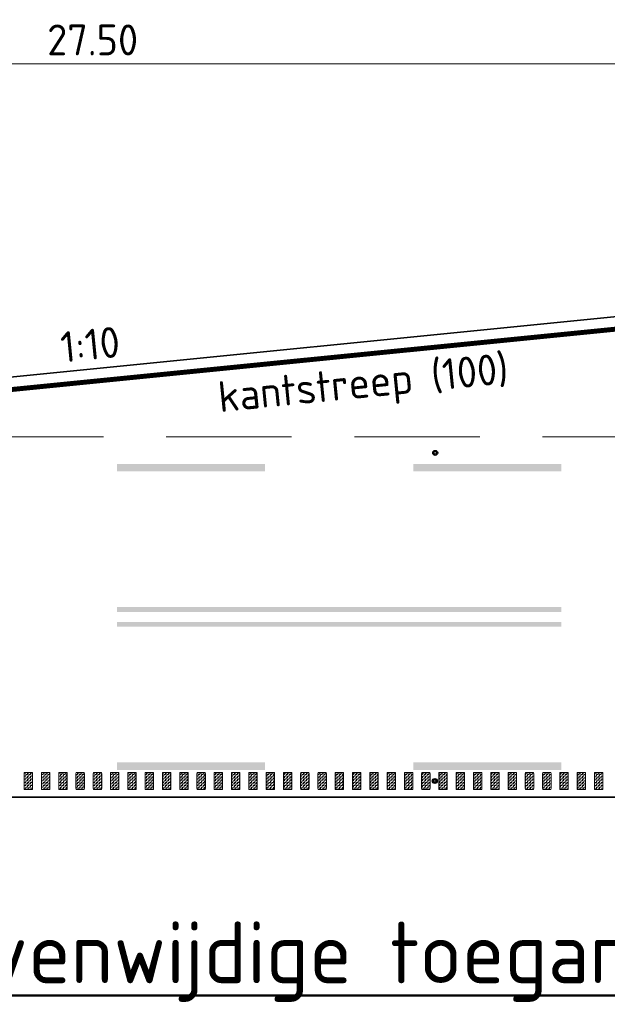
# Model space of a CAD drawing. Header units: metres. Extents: x -699 to 2316, y -1199 to 781.
# Tile 481 of 593: x 907 to 919, y -194 to -174. Entities that reach past the tile are written whole.
import ezdxf
from ezdxf.enums import TextEntityAlignment as Align

# ---------------------------------------------------------------- set-up
doc = ezdxf.new("R2010")
doc.units = ezdxf.units.M
doc.header["$PDMODE"] = 1
for name, pattern in [('HIDDENX2', [19.05, 12.7, -6.35]), ('VW-3-3_STREEP', [6, 3, -3]), ('VW-9-3_STREEP', [12, 9, -3])]:
    doc.linetypes.add(name, pattern=pattern)
for name, color, linetype, lineweight in [('N-WA-IE-MEUBILAIR_WEGMEUBILAIR-S', 7, 'Continuous', 25), ('N-WA-VW-MARKERING_DYNAMISCH-G', 7, 'Continuous', 35), ('N-WE-VH-KANTVERHARDING-G', 210, 'Continuous', 35), ('N-WE-VW-MARKERING_LANGS_STREEP_33-G', 7, 'VW-3-3_STREEP', 13), ('N-WE-VW-MARKERING_LANGS_STREEP_93-G', 7, 'VW-9-3_STREEP', 13), ('N-WE-VW-MARKERING_LANGS_STREEP_DOORGETROKKEN-G', 7, 'Continuous', 13), ('X-XX-AL-M', 7, 'Continuous', 18), ('X-XX-AL-T25', 7, 'Continuous', 25), ('X-XX-AL-T50', 130, 'Continuous', 50)]:
    doc.layers.add(name, color=color, linetype=linetype, lineweight=lineweight)
doc.styles.add('NLCS-ISO-M250-T25', font='NLCS-ISO.ttf', dxfattribs={"height": 0.625})
doc.styles.add('NLCS-ISO-M250-T50', font='NLCS-ISO.ttf', dxfattribs={"height": 1.25})
doc.dimstyles.new('NLCS-M250-T25-PIJL_A_L2_H1', dxfattribs={"dimscale": 0.25, "dimtxt": 2.5, "dimasz": 2.5, "dimexe": 2, "dimexo": 2, "dimgap": 0.7, "dimtad": 1, "dimzin": 0, "dimdsep": 46, "dimtxsty": 'NLCS-ISO-M250-T25', "dimcen": 0, "dimdle": 2, "dimclrd": 256, "dimclre": 256, "dimclrt": 256, "dimadec": 1, "dimazin": 0, "dimtfac": 1, "dimtdec": 3, "dimtofl": 0, "dimtmove": 0, "dimatfit": 3, "dimfxl": 2, "dimtfillclr": 256, "dimtolj": 1, "dimtzin": 0, "dimlwd": -1, "dimlwe": -1, "dimarcsym": 0})
pattern_1 = [(180, (0, 0), (-0.03175, -0.03175), [0.03175, -0.03175]), (270, (-0.03175, 0), (0.03175, -0.03175), [0.03175, -0.03175])]

# ---------------------------------------------------------------- blocks, each defined once
blk = doc.blocks.new('*D1665')
at = {"layer": 'Defpoints', "color": 0, "transparency": 16777216}
for p in [(894.732, -174.954), (922.232, -179.761), (894.732, -182.511)]:
    blk.add_point(p, dxfattribs=at)
at = {"layer": 'X-XX-AL-M', "transparency": 16777216}
for p, q in [((894.732, -182.011), (894.732, -174.454)), ((922.232, -179.261), (922.232, -174.454)), ((921.607, -174.954), (895.357, -174.954))]:
    blk.add_line(p, q, dxfattribs=at)
for points in [[(895.357, -174.85), (895.357, -175.058), (894.732, -174.954)], [(921.607, -174.85), (921.607, -175.058), (922.232, -174.954)]]:
    blk.add_solid(points, dxfattribs=at)
at = {"layer": 'X-XX-AL-M', "transparency": 16777216, "insert": (908.482, -174.466), "char_height": 0.625, "attachment_point": 5, "style": 'NLCS-ISO-M250-T25'}
blk.add_mtext('\\A1;27.50', dxfattribs=at)
blk = doc.blocks.new('SIE-WEG_GLASBOLREFLECTOR-SO')
for p, q in [((-0.38, 0), (-0.2, 0)), ((-0.14, 0.14), (-0.26, 0.26)), ((0, 0.2), (0, 0.37)), ((0.14, 0.14), (0.27, 0.26)), ((0.2, 0), (0.37, 0)), ((-0.26, -0.27), (-0.14, -0.14)), ((0, -0.38), (0, -0.2)), ((0.27, -0.27), (0.14, -0.14))]:
    blk.add_line(p, q)
for radius in [0.375, 0.2]:
    blk.add_circle((0, 0), radius)
blk = doc.blocks.new('glasbol')
at = {"layer": 'N-WA-IE-MEUBILAIR_WEGMEUBILAIR-S'}
blk.add_blockref('SIE-WEG_GLASBOLREFLECTOR-SO', (0, 0), dxfattribs=at)

msp = doc.modelspace()

# ---------------------------------------------------------------- hatches: boundary and pattern name
at = {"layer": 'N-WA-VW-MARKERING_DYNAMISCH-G', "lineweight": 9}
h = msp.add_hatch(dxfattribs=at)
h.set_pattern_fill('ZIGZAG', color=8, scale=0.01, angle=180, style=0)
h.set_pattern_definition(pattern_1)
edge = h.paths.add_edge_path()
edge.add_line((907.1148, -189.3115), (907.2448, -189.3115))
edge.add_arc((907.2448, -189.3315), 0.02, 0, 90, ccw=False)
edge.add_line((907.2648, -189.3315), (907.2648, -189.6415))
edge.add_arc((907.2448, -189.6415), 0.02, 270, 360, ccw=False)
edge.add_line((907.2448, -189.6615), (907.1148, -189.6615))
edge.add_arc((907.1148, -189.6415), 0.02, 180, 270, ccw=False)
edge.add_line((907.0948, -189.6415), (907.0948, -189.3315))
edge.add_arc((907.1148, -189.3315), 0.02, 90, 180, ccw=False)
h = msp.add_hatch(dxfattribs=at)
h.set_pattern_fill('ZIGZAG', color=8, scale=0.01, angle=180, style=0)
h.set_pattern_definition(pattern_1)
edge = h.paths.add_edge_path()
edge.add_line((907.4648, -189.3115), (907.5948, -189.3115))
edge.add_arc((907.5948, -189.3315), 0.02, 0, 90, ccw=False)
edge.add_line((907.6148, -189.3315), (907.6148, -189.6415))
edge.add_arc((907.5948, -189.6415), 0.02, 270, 360, ccw=False)
edge.add_line((907.5948, -189.6615), (907.4648, -189.6615))
edge.add_arc((907.4648, -189.6415), 0.02, 180, 270, ccw=False)
edge.add_line((907.4448, -189.6415), (907.4448, -189.3315))
edge.add_arc((907.4648, -189.3315), 0.02, 90, 180, ccw=False)
h = msp.add_hatch(dxfattribs=at)
h.set_pattern_fill('ZIGZAG', color=8, scale=0.01, angle=180, style=0)
h.set_pattern_definition(pattern_1)
edge = h.paths.add_edge_path()
edge.add_line((907.8148, -189.3115), (907.9448, -189.3115))
edge.add_arc((907.9448, -189.3315), 0.02, 0, 90, ccw=False)
edge.add_line((907.9648, -189.3315), (907.9648, -189.6415))
edge.add_arc((907.9448, -189.6415), 0.02, 270, 360, ccw=False)
edge.add_line((907.9448, -189.6615), (907.8148, -189.6615))
edge.add_arc((907.8148, -189.6415), 0.02, 180, 270, ccw=False)
edge.add_line((907.7948, -189.6415), (907.7948, -189.3315))
edge.add_arc((907.8148, -189.3315), 0.02, 90, 180, ccw=False)
h = msp.add_hatch(dxfattribs=at)
h.set_pattern_fill('ZIGZAG', color=8, scale=0.01, angle=180, style=0)
h.set_pattern_definition(pattern_1)
edge = h.paths.add_edge_path()
edge.add_line((908.1648, -189.3115), (908.2948, -189.3115))
edge.add_arc((908.2948, -189.3315), 0.02, 0, 90, ccw=False)
edge.add_line((908.3148, -189.3315), (908.3148, -189.6415))
edge.add_arc((908.2948, -189.6415), 0.02, 270, 360, ccw=False)
edge.add_line((908.2948, -189.6615), (908.1648, -189.6615))
edge.add_arc((908.1648, -189.6415), 0.02, 180, 270, ccw=False)
edge.add_line((908.1448, -189.6415), (908.1448, -189.3315))
edge.add_arc((908.1648, -189.3315), 0.02, 90, 180, ccw=False)
h = msp.add_hatch(dxfattribs=at)
h.set_pattern_fill('ZIGZAG', color=8, scale=0.01, angle=180, style=0)
h.set_pattern_definition(pattern_1)
edge = h.paths.add_edge_path()
edge.add_line((908.5148, -189.3115), (908.6448, -189.3115))
edge.add_arc((908.6448, -189.3315), 0.02, 0, 90, ccw=False)
edge.add_line((908.6648, -189.3315), (908.6648, -189.6415))
edge.add_arc((908.6448, -189.6415), 0.02, 270, 360, ccw=False)
edge.add_line((908.6448, -189.6615), (908.5148, -189.6615))
edge.add_arc((908.5148, -189.6415), 0.02, 180, 270, ccw=False)
edge.add_line((908.4948, -189.6415), (908.4948, -189.3315))
edge.add_arc((908.5148, -189.3315), 0.02, 90, 180, ccw=False)
h = msp.add_hatch(dxfattribs=at)
h.set_pattern_fill('ZIGZAG', color=8, scale=0.01, angle=180, style=0)
h.set_pattern_definition(pattern_1)
edge = h.paths.add_edge_path()
edge.add_line((908.8648, -189.3115), (908.9948, -189.3115))
edge.add_arc((908.9948, -189.3315), 0.02, 0, 90, ccw=False)
edge.add_line((909.0148, -189.3315), (909.0148, -189.6415))
edge.add_arc((908.9948, -189.6415), 0.02, 270, 360, ccw=False)
edge.add_line((908.9948, -189.6615), (908.8648, -189.6615))
edge.add_arc((908.8648, -189.6415), 0.02, 180, 270, ccw=False)
edge.add_line((908.8448, -189.6415), (908.8448, -189.3315))
edge.add_arc((908.8648, -189.3315), 0.02, 90, 180, ccw=False)
h = msp.add_hatch(dxfattribs=at)
h.set_pattern_fill('ZIGZAG', color=8, scale=0.01, angle=180, style=0)
h.set_pattern_definition(pattern_1)
edge = h.paths.add_edge_path()
edge.add_line((909.2148, -189.3115), (909.3448, -189.3115))
edge.add_arc((909.3448, -189.3315), 0.02, 0, 90, ccw=False)
edge.add_line((909.3648, -189.3315), (909.3648, -189.6415))
edge.add_arc((909.3448, -189.6415), 0.02, 270, 360, ccw=False)
edge.add_line((909.3448, -189.6615), (909.2148, -189.6615))
edge.add_arc((909.2148, -189.6415), 0.02, 180, 270, ccw=False)
edge.add_line((909.1948, -189.6415), (909.1948, -189.3315))
edge.add_arc((909.2148, -189.3315), 0.02, 90, 180, ccw=False)
h = msp.add_hatch(dxfattribs=at)
h.set_pattern_fill('ZIGZAG', color=8, scale=0.01, angle=180, style=0)
h.set_pattern_definition(pattern_1)
edge = h.paths.add_edge_path()
edge.add_line((909.5648, -189.3115), (909.6948, -189.3115))
edge.add_arc((909.6948, -189.3315), 0.02, 0, 90, ccw=False)
edge.add_line((909.7148, -189.3315), (909.7148, -189.6415))
edge.add_arc((909.6948, -189.6415), 0.02, 270, 360, ccw=False)
edge.add_line((909.6948, -189.6615), (909.5648, -189.6615))
edge.add_arc((909.5648, -189.6415), 0.02, 180, 270, ccw=False)
edge.add_line((909.5448, -189.6415), (909.5448, -189.3315))
edge.add_arc((909.5648, -189.3315), 0.02, 90, 180, ccw=False)
h = msp.add_hatch(dxfattribs=at)
h.set_pattern_fill('ZIGZAG', color=8, scale=0.01, angle=180, style=0)
h.set_pattern_definition(pattern_1)
edge = h.paths.add_edge_path()
edge.add_line((909.9148, -189.3115), (910.0448, -189.3115))
edge.add_arc((910.0448, -189.3315), 0.02, 0, 90, ccw=False)
edge.add_line((910.0648, -189.3315), (910.0648, -189.6415))
edge.add_arc((910.0448, -189.6415), 0.02, 270, 360, ccw=False)
edge.add_line((910.0448, -189.6615), (909.9148, -189.6615))
edge.add_arc((909.9148, -189.6415), 0.02, 180, 270, ccw=False)
edge.add_line((909.8948, -189.6415), (909.8948, -189.3315))
edge.add_arc((909.9148, -189.3315), 0.02, 90, 180, ccw=False)
h = msp.add_hatch(dxfattribs=at)
h.set_pattern_fill('ZIGZAG', color=8, scale=0.01, angle=180, style=0)
h.set_pattern_definition(pattern_1)
edge = h.paths.add_edge_path()
edge.add_line((910.2648, -189.3115), (910.3948, -189.3115))
edge.add_arc((910.3948, -189.3315), 0.02, 0, 90, ccw=False)
edge.add_line((910.4148, -189.3315), (910.4148, -189.6415))
edge.add_arc((910.3948, -189.6415), 0.02, 270, 360, ccw=False)
edge.add_line((910.3948, -189.6615), (910.2648, -189.6615))
edge.add_arc((910.2648, -189.6415), 0.02, 180, 270, ccw=False)
edge.add_line((910.2448, -189.6415), (910.2448, -189.3315))
edge.add_arc((910.2648, -189.3315), 0.02, 90, 180, ccw=False)
h = msp.add_hatch(dxfattribs=at)
h.set_pattern_fill('ZIGZAG', color=8, scale=0.01, angle=180, style=0)
h.set_pattern_definition(pattern_1)
edge = h.paths.add_edge_path()
edge.add_line((910.6148, -189.3115), (910.7448, -189.3115))
edge.add_arc((910.7448, -189.3315), 0.02, 0, 90, ccw=False)
edge.add_line((910.7648, -189.3315), (910.7648, -189.6415))
edge.add_arc((910.7448, -189.6415), 0.02, 270, 360, ccw=False)
edge.add_line((910.7448, -189.6615), (910.6148, -189.6615))
edge.add_arc((910.6148, -189.6415), 0.02, 180, 270, ccw=False)
edge.add_line((910.5948, -189.6415), (910.5948, -189.3315))
edge.add_arc((910.6148, -189.3315), 0.02, 90, 180, ccw=False)
h = msp.add_hatch(dxfattribs=at)
h.set_pattern_fill('ZIGZAG', color=8, scale=0.01, angle=180, style=0)
h.set_pattern_definition(pattern_1)
edge = h.paths.add_edge_path()
edge.add_line((910.9648, -189.3115), (911.0948, -189.3115))
edge.add_arc((911.0948, -189.3315), 0.02, 0, 90, ccw=False)
edge.add_line((911.1148, -189.3315), (911.1148, -189.6415))
edge.add_arc((911.0948, -189.6415), 0.02, 270, 360, ccw=False)
edge.add_line((911.0948, -189.6615), (910.9648, -189.6615))
edge.add_arc((910.9648, -189.6415), 0.02, 180, 270, ccw=False)
edge.add_line((910.9448, -189.6415), (910.9448, -189.3315))
edge.add_arc((910.9648, -189.3315), 0.02, 90, 180, ccw=False)
h = msp.add_hatch(dxfattribs=at)
h.set_pattern_fill('ZIGZAG', color=8, scale=0.01, angle=180, style=0)
h.set_pattern_definition(pattern_1)
edge = h.paths.add_edge_path()
edge.add_line((911.3148, -189.3115), (911.4448, -189.3115))
edge.add_arc((911.4448, -189.3315), 0.02, 0, 90, ccw=False)
edge.add_line((911.4648, -189.3315), (911.4648, -189.6415))
edge.add_arc((911.4448, -189.6415), 0.02, 270, 360, ccw=False)
edge.add_line((911.4448, -189.6615), (911.3148, -189.6615))
edge.add_arc((911.3148, -189.6415), 0.02, 180, 270, ccw=False)
edge.add_line((911.2948, -189.6415), (911.2948, -189.3315))
edge.add_arc((911.3148, -189.3315), 0.02, 90, 180, ccw=False)
h = msp.add_hatch(dxfattribs=at)
h.set_pattern_fill('ZIGZAG', color=8, scale=0.01, angle=180, style=0)
h.set_pattern_definition(pattern_1)
edge = h.paths.add_edge_path()
edge.add_line((911.6648, -189.3115), (911.7948, -189.3115))
edge.add_arc((911.7948, -189.3315), 0.02, 0, 90, ccw=False)
edge.add_line((911.8148, -189.3315), (911.8148, -189.6415))
edge.add_arc((911.7948, -189.6415), 0.02, 270, 360, ccw=False)
edge.add_line((911.7948, -189.6615), (911.6648, -189.6615))
edge.add_arc((911.6648, -189.6415), 0.02, 180, 270, ccw=False)
edge.add_line((911.6448, -189.6415), (911.6448, -189.3315))
edge.add_arc((911.6648, -189.3315), 0.02, 90, 180, ccw=False)
h = msp.add_hatch(dxfattribs=at)
h.set_pattern_fill('ZIGZAG', color=8, scale=0.01, angle=180, style=0)
h.set_pattern_definition(pattern_1)
edge = h.paths.add_edge_path()
edge.add_line((912.0148, -189.3115), (912.1448, -189.3115))
edge.add_arc((912.1448, -189.3315), 0.02, 0, 90, ccw=False)
edge.add_line((912.1648, -189.3315), (912.1648, -189.6415))
edge.add_arc((912.1448, -189.6415), 0.02, 270, 360, ccw=False)
edge.add_line((912.1448, -189.6615), (912.0148, -189.6615))
edge.add_arc((912.0148, -189.6415), 0.02, 180, 270, ccw=False)
edge.add_line((911.9948, -189.6415), (911.9948, -189.3315))
edge.add_arc((912.0148, -189.3315), 0.02, 90, 180, ccw=False)
h = msp.add_hatch(dxfattribs=at)
h.set_pattern_fill('ZIGZAG', color=8, scale=0.01, angle=180, style=0)
h.set_pattern_definition(pattern_1)
edge = h.paths.add_edge_path()
edge.add_line((912.3648, -189.3115), (912.4948, -189.3115))
edge.add_arc((912.4948, -189.3315), 0.02, 0, 90, ccw=False)
edge.add_line((912.5148, -189.3315), (912.5148, -189.6415))
edge.add_arc((912.4948, -189.6415), 0.02, 270, 360, ccw=False)
edge.add_line((912.4948, -189.6615), (912.3648, -189.6615))
edge.add_arc((912.3648, -189.6415), 0.02, 180, 270, ccw=False)
edge.add_line((912.3448, -189.6415), (912.3448, -189.3315))
edge.add_arc((912.3648, -189.3315), 0.02, 90, 180, ccw=False)
h = msp.add_hatch(dxfattribs=at)
h.set_pattern_fill('ZIGZAG', color=8, scale=0.01, angle=180, style=0)
h.set_pattern_definition(pattern_1)
edge = h.paths.add_edge_path()
edge.add_line((912.7148, -189.3115), (912.8448, -189.3115))
edge.add_arc((912.8448, -189.3315), 0.02, 0, 90, ccw=False)
edge.add_line((912.8648, -189.3315), (912.8648, -189.6415))
edge.add_arc((912.8448, -189.6415), 0.02, 270, 360, ccw=False)
edge.add_line((912.8448, -189.6615), (912.7148, -189.6615))
edge.add_arc((912.7148, -189.6415), 0.02, 180, 270, ccw=False)
edge.add_line((912.6948, -189.6415), (912.6948, -189.3315))
edge.add_arc((912.7148, -189.3315), 0.02, 90, 180, ccw=False)
h = msp.add_hatch(dxfattribs=at)
h.set_pattern_fill('ZIGZAG', color=8, scale=0.01, angle=180, style=0)
h.set_pattern_definition(pattern_1)
edge = h.paths.add_edge_path()
edge.add_line((913.0648, -189.3115), (913.1948, -189.3115))
edge.add_arc((913.1948, -189.3315), 0.02, 0, 90, ccw=False)
edge.add_line((913.2148, -189.3315), (913.2148, -189.6415))
edge.add_arc((913.1948, -189.6415), 0.02, 270, 360, ccw=False)
edge.add_line((913.1948, -189.6615), (913.0648, -189.6615))
edge.add_arc((913.0648, -189.6415), 0.02, 180, 270, ccw=False)
edge.add_line((913.0448, -189.6415), (913.0448, -189.3315))
edge.add_arc((913.0648, -189.3315), 0.02, 90, 180, ccw=False)
h = msp.add_hatch(dxfattribs=at)
h.set_pattern_fill('ZIGZAG', color=8, scale=0.01, angle=180, style=0)
h.set_pattern_definition(pattern_1)
edge = h.paths.add_edge_path()
edge.add_line((913.4148, -189.3115), (913.5448, -189.3115))
edge.add_arc((913.5448, -189.3315), 0.02, 0, 90, ccw=False)
edge.add_line((913.5648, -189.3315), (913.5648, -189.6415))
edge.add_arc((913.5448, -189.6415), 0.02, 270, 360, ccw=False)
edge.add_line((913.5448, -189.6615), (913.4148, -189.6615))
edge.add_arc((913.4148, -189.6415), 0.02, 180, 270, ccw=False)
edge.add_line((913.3948, -189.6415), (913.3948, -189.3315))
edge.add_arc((913.4148, -189.3315), 0.02, 90, 180, ccw=False)
h = msp.add_hatch(dxfattribs=at)
h.set_pattern_fill('ZIGZAG', color=8, scale=0.01, angle=180, style=0)
h.set_pattern_definition(pattern_1)
edge = h.paths.add_edge_path()
edge.add_line((913.7648, -189.3115), (913.8948, -189.3115))
edge.add_arc((913.8948, -189.3315), 0.02, 0, 90, ccw=False)
edge.add_line((913.9148, -189.3315), (913.9148, -189.6415))
edge.add_arc((913.8948, -189.6415), 0.02, 270, 360, ccw=False)
edge.add_line((913.8948, -189.6615), (913.7648, -189.6615))
edge.add_arc((913.7648, -189.6415), 0.02, 180, 270, ccw=False)
edge.add_line((913.7448, -189.6415), (913.7448, -189.3315))
edge.add_arc((913.7648, -189.3315), 0.02, 90, 180, ccw=False)
h = msp.add_hatch(dxfattribs=at)
h.set_pattern_fill('ZIGZAG', color=8, scale=0.01, angle=180, style=0)
h.set_pattern_definition(pattern_1)
edge = h.paths.add_edge_path()
edge.add_line((914.1148, -189.3115), (914.2448, -189.3115))
edge.add_arc((914.2448, -189.3315), 0.02, 0, 90, ccw=False)
edge.add_line((914.2648, -189.3315), (914.2648, -189.6415))
edge.add_arc((914.2448, -189.6415), 0.02, 270, 360, ccw=False)
edge.add_line((914.2448, -189.6615), (914.1148, -189.6615))
edge.add_arc((914.1148, -189.6415), 0.02, 180, 270, ccw=False)
edge.add_line((914.0948, -189.6415), (914.0948, -189.3315))
edge.add_arc((914.1148, -189.3315), 0.02, 90, 180, ccw=False)
h = msp.add_hatch(dxfattribs=at)
h.set_pattern_fill('ZIGZAG', color=8, scale=0.01, angle=180, style=0)
h.set_pattern_definition(pattern_1)
edge = h.paths.add_edge_path()
edge.add_line((914.4648, -189.3115), (914.5948, -189.3115))
edge.add_arc((914.5948, -189.3315), 0.02, 0, 90, ccw=False)
edge.add_line((914.6148, -189.3315), (914.6148, -189.6415))
edge.add_arc((914.5948, -189.6415), 0.02, 270, 360, ccw=False)
edge.add_line((914.5948, -189.6615), (914.4648, -189.6615))
edge.add_arc((914.4648, -189.6415), 0.02, 180, 270, ccw=False)
edge.add_line((914.4448, -189.6415), (914.4448, -189.3315))
edge.add_arc((914.4648, -189.3315), 0.02, 90, 180, ccw=False)
h = msp.add_hatch(dxfattribs=at)
h.set_pattern_fill('ZIGZAG', color=8, scale=0.01, angle=180, style=0)
h.set_pattern_definition(pattern_1)
edge = h.paths.add_edge_path()
edge.add_line((914.8148, -189.3115), (914.9448, -189.3115))
edge.add_arc((914.9448, -189.3315), 0.02, 0, 90, ccw=False)
edge.add_line((914.9648, -189.3315), (914.9648, -189.6415))
edge.add_arc((914.9448, -189.6415), 0.02, 270, 360, ccw=False)
edge.add_line((914.9448, -189.6615), (914.8148, -189.6615))
edge.add_arc((914.8148, -189.6415), 0.02, 180, 270, ccw=False)
edge.add_line((914.7948, -189.6415), (914.7948, -189.3315))
edge.add_arc((914.8148, -189.3315), 0.02, 90, 180, ccw=False)
h = msp.add_hatch(dxfattribs=at)
h.set_pattern_fill('ZIGZAG', color=8, scale=0.01, angle=180, style=0)
h.set_pattern_definition(pattern_1)
edge = h.paths.add_edge_path()
edge.add_line((915.1648, -189.3115), (915.2948, -189.3115))
edge.add_arc((915.2948, -189.3315), 0.02, 0, 90, ccw=False)
edge.add_line((915.3148, -189.3315), (915.3148, -189.6415))
edge.add_arc((915.2948, -189.6415), 0.02, 270, 360, ccw=False)
edge.add_line((915.2948, -189.6615), (915.1648, -189.6615))
edge.add_arc((915.1648, -189.6415), 0.02, 180, 270, ccw=False)
edge.add_line((915.1448, -189.6415), (915.1448, -189.3315))
edge.add_arc((915.1648, -189.3315), 0.02, 90, 180, ccw=False)
h = msp.add_hatch(dxfattribs=at)
h.set_pattern_fill('ZIGZAG', color=8, scale=0.01, angle=180, style=0)
h.set_pattern_definition(pattern_1)
edge = h.paths.add_edge_path()
edge.add_line((915.5148, -189.3115), (915.6448, -189.3115))
edge.add_arc((915.6448, -189.3315), 0.02, 0, 90, ccw=False)
edge.add_line((915.6648, -189.3315), (915.6648, -189.6415))
edge.add_arc((915.6448, -189.6415), 0.02, 270, 360, ccw=False)
edge.add_line((915.6448, -189.6615), (915.5148, -189.6615))
edge.add_arc((915.5148, -189.6415), 0.02, 180, 270, ccw=False)
edge.add_line((915.4948, -189.6415), (915.4948, -189.3315))
edge.add_arc((915.5148, -189.3315), 0.02, 90, 180, ccw=False)
h = msp.add_hatch(dxfattribs=at)
h.set_pattern_fill('ZIGZAG', color=8, scale=0.01, angle=180, style=0)
h.set_pattern_definition(pattern_1)
edge = h.paths.add_edge_path()
edge.add_line((915.8648, -189.3115), (915.9948, -189.3115))
edge.add_arc((915.9948, -189.3315), 0.02, 0, 90, ccw=False)
edge.add_line((916.0148, -189.3315), (916.0148, -189.6415))
edge.add_arc((915.9948, -189.6415), 0.02, 270, 360, ccw=False)
edge.add_line((915.9948, -189.6615), (915.8648, -189.6615))
edge.add_arc((915.8648, -189.6415), 0.02, 180, 270, ccw=False)
edge.add_line((915.8448, -189.6415), (915.8448, -189.3315))
edge.add_arc((915.8648, -189.3315), 0.02, 90, 180, ccw=False)
h = msp.add_hatch(dxfattribs=at)
h.set_pattern_fill('ZIGZAG', color=8, scale=0.01, angle=180, style=0)
h.set_pattern_definition(pattern_1)
edge = h.paths.add_edge_path()
edge.add_line((916.2148, -189.3115), (916.3448, -189.3115))
edge.add_arc((916.3448, -189.3315), 0.02, 0, 90, ccw=False)
edge.add_line((916.3648, -189.3315), (916.3648, -189.6415))
edge.add_arc((916.3448, -189.6415), 0.02, 270, 360, ccw=False)
edge.add_line((916.3448, -189.6615), (916.2148, -189.6615))
edge.add_arc((916.2148, -189.6415), 0.02, 180, 270, ccw=False)
edge.add_line((916.1948, -189.6415), (916.1948, -189.3315))
edge.add_arc((916.2148, -189.3315), 0.02, 90, 180, ccw=False)
h = msp.add_hatch(dxfattribs=at)
h.set_pattern_fill('ZIGZAG', color=8, scale=0.01, angle=180, style=0)
h.set_pattern_definition(pattern_1)
edge = h.paths.add_edge_path()
edge.add_line((916.5648, -189.3115), (916.6948, -189.3115))
edge.add_arc((916.6948, -189.3315), 0.02, 0, 90, ccw=False)
edge.add_line((916.7148, -189.3315), (916.7148, -189.6415))
edge.add_arc((916.6948, -189.6415), 0.02, 270, 360, ccw=False)
edge.add_line((916.6948, -189.6615), (916.5648, -189.6615))
edge.add_arc((916.5648, -189.6415), 0.02, 180, 270, ccw=False)
edge.add_line((916.5448, -189.6415), (916.5448, -189.3315))
edge.add_arc((916.5648, -189.3315), 0.02, 90, 180, ccw=False)
h = msp.add_hatch(dxfattribs=at)
h.set_pattern_fill('ZIGZAG', color=8, scale=0.01, angle=180, style=0)
h.set_pattern_definition(pattern_1)
edge = h.paths.add_edge_path()
edge.add_line((916.9148, -189.3115), (917.0448, -189.3115))
edge.add_arc((917.0448, -189.3315), 0.02, 0, 90, ccw=False)
edge.add_line((917.0648, -189.3315), (917.0648, -189.6415))
edge.add_arc((917.0448, -189.6415), 0.02, 270, 360, ccw=False)
edge.add_line((917.0448, -189.6615), (916.9148, -189.6615))
edge.add_arc((916.9148, -189.6415), 0.02, 180, 270, ccw=False)
edge.add_line((916.8948, -189.6415), (916.8948, -189.3315))
edge.add_arc((916.9148, -189.3315), 0.02, 90, 180, ccw=False)
h = msp.add_hatch(dxfattribs=at)
h.set_pattern_fill('ZIGZAG', color=8, scale=0.01, angle=180, style=0)
h.set_pattern_definition(pattern_1)
edge = h.paths.add_edge_path()
edge.add_line((917.2648, -189.3115), (917.3948, -189.3115))
edge.add_arc((917.3948, -189.3315), 0.02, 0, 90, ccw=False)
edge.add_line((917.4148, -189.3315), (917.4148, -189.6415))
edge.add_arc((917.3948, -189.6415), 0.02, 270, 360, ccw=False)
edge.add_line((917.3948, -189.6615), (917.2648, -189.6615))
edge.add_arc((917.2648, -189.6415), 0.02, 180, 270, ccw=False)
edge.add_line((917.2448, -189.6415), (917.2448, -189.3315))
edge.add_arc((917.2648, -189.3315), 0.02, 90, 180, ccw=False)
h = msp.add_hatch(dxfattribs=at)
h.set_pattern_fill('ZIGZAG', color=8, scale=0.01, angle=180, style=0)
h.set_pattern_definition(pattern_1)
edge = h.paths.add_edge_path()
edge.add_line((917.6148, -189.3115), (917.7448, -189.3115))
edge.add_arc((917.7448, -189.3315), 0.02, 0, 90, ccw=False)
edge.add_line((917.7648, -189.3315), (917.7648, -189.6415))
edge.add_arc((917.7448, -189.6415), 0.02, 270, 360, ccw=False)
edge.add_line((917.7448, -189.6615), (917.6148, -189.6615))
edge.add_arc((917.6148, -189.6415), 0.02, 180, 270, ccw=False)
edge.add_line((917.5948, -189.6415), (917.5948, -189.3315))
edge.add_arc((917.6148, -189.3315), 0.02, 90, 180, ccw=False)
h = msp.add_hatch(dxfattribs=at)
h.set_pattern_fill('ZIGZAG', color=8, scale=0.01, angle=180, style=0)
h.set_pattern_definition(pattern_1)
edge = h.paths.add_edge_path()
edge.add_line((917.9648, -189.3115), (918.0948, -189.3115))
edge.add_arc((918.0948, -189.3315), 0.02, 0, 90, ccw=False)
edge.add_line((918.1148, -189.3315), (918.1148, -189.6415))
edge.add_arc((918.0948, -189.6415), 0.02, 270, 360, ccw=False)
edge.add_line((918.0948, -189.6615), (917.9648, -189.6615))
edge.add_arc((917.9648, -189.6415), 0.02, 180, 270, ccw=False)
edge.add_line((917.9448, -189.6415), (917.9448, -189.3315))
edge.add_arc((917.9648, -189.3315), 0.02, 90, 180, ccw=False)
h = msp.add_hatch(dxfattribs=at)
h.set_pattern_fill('ZIGZAG', color=8, scale=0.01, angle=180, style=0)
h.set_pattern_definition(pattern_1)
edge = h.paths.add_edge_path()
edge.add_line((918.3148, -189.3115), (918.4448, -189.3115))
edge.add_arc((918.4448, -189.3315), 0.02, 0, 90, ccw=False)
edge.add_line((918.4648, -189.3315), (918.4648, -189.6415))
edge.add_arc((918.4448, -189.6415), 0.02, 270, 360, ccw=False)
edge.add_line((918.4448, -189.6615), (918.3148, -189.6615))
edge.add_arc((918.3148, -189.6415), 0.02, 180, 270, ccw=False)
edge.add_line((918.2948, -189.6415), (918.2948, -189.3315))
edge.add_arc((918.3148, -189.3315), 0.02, 90, 180, ccw=False)
h = msp.add_hatch(dxfattribs=at)
h.set_pattern_fill('ZIGZAG', color=8, scale=0.01, angle=180, style=0)
h.set_pattern_definition(pattern_1)
edge = h.paths.add_edge_path()
edge.add_line((918.6648, -189.3115), (918.7948, -189.3115))
edge.add_arc((918.7948, -189.3315), 0.02, 0, 90, ccw=False)
edge.add_line((918.8148, -189.3315), (918.8148, -189.6415))
edge.add_arc((918.7948, -189.6415), 0.02, 270, 360, ccw=False)
edge.add_line((918.7948, -189.6615), (918.6648, -189.6615))
edge.add_arc((918.6648, -189.6415), 0.02, 180, 270, ccw=False)
edge.add_line((918.6448, -189.6415), (918.6448, -189.3315))
edge.add_arc((918.6648, -189.3315), 0.02, 90, 180, ccw=False)

# ---------------------------------------------------------------- linework, layer by layer
at = {"layer": 'N-WA-VW-MARKERING_DYNAMISCH-G', "color": 8, "lineweight": 9}
for points in [[(907.1148, -189.3115), (907.2448, -189.3115, -0.4142136), (907.2648, -189.3315), (907.2648, -189.6415, -0.4142136), (907.2448, -189.6615), (907.1148, -189.6615, -0.4142136), (907.0948, -189.6415), (907.0948, -189.3315, -0.4142136)], [(907.4648, -189.3115), (907.5948, -189.3115, -0.4142136), (907.6148, -189.3315), (907.6148, -189.6415, -0.4142136), (907.5948, -189.6615), (907.4648, -189.6615, -0.4142136), (907.4448, -189.6415), (907.4448, -189.3315, -0.4142136)], [(907.8148, -189.3115), (907.9448, -189.3115, -0.4142136), (907.9648, -189.3315), (907.9648, -189.6415, -0.4142136), (907.9448, -189.6615), (907.8148, -189.6615, -0.4142136), (907.7948, -189.6415), (907.7948, -189.3315, -0.4142136)], [(908.1648, -189.3115), (908.2948, -189.3115, -0.4142136), (908.3148, -189.3315), (908.3148, -189.6415, -0.4142136), (908.2948, -189.6615), (908.1648, -189.6615, -0.4142136), (908.1448, -189.6415), (908.1448, -189.3315, -0.4142136)], [(908.5148, -189.3115), (908.6448, -189.3115, -0.4142136), (908.6648, -189.3315), (908.6648, -189.6415, -0.4142136), (908.6448, -189.6615), (908.5148, -189.6615, -0.4142136), (908.4948, -189.6415), (908.4948, -189.3315, -0.4142136)], [(908.8648, -189.3115), (908.9948, -189.3115, -0.4142136), (909.0148, -189.3315), (909.0148, -189.6415, -0.4142136), (908.9948, -189.6615), (908.8648, -189.6615, -0.4142136), (908.8448, -189.6415), (908.8448, -189.3315, -0.4142136)], [(909.2148, -189.3115), (909.3448, -189.3115, -0.4142136), (909.3648, -189.3315), (909.3648, -189.6415, -0.4142136), (909.3448, -189.6615), (909.2148, -189.6615, -0.4142136), (909.1948, -189.6415), (909.1948, -189.3315, -0.4142136)], [(909.5648, -189.3115), (909.6948, -189.3115, -0.4142136), (909.7148, -189.3315), (909.7148, -189.6415, -0.4142136), (909.6948, -189.6615), (909.5648, -189.6615, -0.4142136), (909.5448, -189.6415), (909.5448, -189.3315, -0.4142136)], [(909.9148, -189.3115), (910.0448, -189.3115, -0.4142136), (910.0648, -189.3315), (910.0648, -189.6415, -0.4142136), (910.0448, -189.6615), (909.9148, -189.6615, -0.4142136), (909.8948, -189.6415), (909.8948, -189.3315, -0.4142136)], [(910.2648, -189.3115), (910.3948, -189.3115, -0.4142136), (910.4148, -189.3315), (910.4148, -189.6415, -0.4142136), (910.3948, -189.6615), (910.2648, -189.6615, -0.4142136), (910.2448, -189.6415), (910.2448, -189.3315, -0.4142136)], [(910.6148, -189.3115), (910.7448, -189.3115, -0.4142136), (910.7648, -189.3315), (910.7648, -189.6415, -0.4142136), (910.7448, -189.6615), (910.6148, -189.6615, -0.4142136), (910.5948, -189.6415), (910.5948, -189.3315, -0.4142136)], [(910.9648, -189.3115), (911.0948, -189.3115, -0.4142136), (911.1148, -189.3315), (911.1148, -189.6415, -0.4142136), (911.0948, -189.6615), (910.9648, -189.6615, -0.4142136), (910.9448, -189.6415), (910.9448, -189.3315, -0.4142136)], [(911.3148, -189.3115), (911.4448, -189.3115, -0.4142136), (911.4648, -189.3315), (911.4648, -189.6415, -0.4142136), (911.4448, -189.6615), (911.3148, -189.6615, -0.4142136), (911.2948, -189.6415), (911.2948, -189.3315, -0.4142136)], [(911.6648, -189.3115), (911.7948, -189.3115, -0.4142136), (911.8148, -189.3315), (911.8148, -189.6415, -0.4142136), (911.7948, -189.6615), (911.6648, -189.6615, -0.4142136), (911.6448, -189.6415), (911.6448, -189.3315, -0.4142136)], [(912.0148, -189.3115), (912.1448, -189.3115, -0.4142136), (912.1648, -189.3315), (912.1648, -189.6415, -0.4142136), (912.1448, -189.6615), (912.0148, -189.6615, -0.4142136), (911.9948, -189.6415), (911.9948, -189.3315, -0.4142136)], [(912.3648, -189.3115), (912.4948, -189.3115, -0.4142136), (912.5148, -189.3315), (912.5148, -189.6415, -0.4142136), (912.4948, -189.6615), (912.3648, -189.6615, -0.4142136), (912.3448, -189.6415), (912.3448, -189.3315, -0.4142136)], [(912.7148, -189.3115), (912.8448, -189.3115, -0.4142136), (912.8648, -189.3315), (912.8648, -189.6415, -0.4142136), (912.8448, -189.6615), (912.7148, -189.6615, -0.4142136), (912.6948, -189.6415), (912.6948, -189.3315, -0.4142136)], [(913.0648, -189.3115), (913.1948, -189.3115, -0.4142136), (913.2148, -189.3315), (913.2148, -189.6415, -0.4142136), (913.1948, -189.6615), (913.0648, -189.6615, -0.4142136), (913.0448, -189.6415), (913.0448, -189.3315, -0.4142136)], [(913.4148, -189.3115), (913.5448, -189.3115, -0.4142136), (913.5648, -189.3315), (913.5648, -189.6415, -0.4142136), (913.5448, -189.6615), (913.4148, -189.6615, -0.4142136), (913.3948, -189.6415), (913.3948, -189.3315, -0.4142136)], [(913.7648, -189.3115), (913.8948, -189.3115, -0.4142136), (913.9148, -189.3315), (913.9148, -189.6415, -0.4142136), (913.8948, -189.6615), (913.7648, -189.6615, -0.4142136), (913.7448, -189.6415), (913.7448, -189.3315, -0.4142136)], [(914.1148, -189.3115), (914.2448, -189.3115, -0.4142136), (914.2648, -189.3315), (914.2648, -189.6415, -0.4142136), (914.2448, -189.6615), (914.1148, -189.6615, -0.4142136), (914.0948, -189.6415), (914.0948, -189.3315, -0.4142136)], [(914.4648, -189.3115), (914.5948, -189.3115, -0.4142136), (914.6148, -189.3315), (914.6148, -189.6415, -0.4142136), (914.5948, -189.6615), (914.4648, -189.6615, -0.4142136), (914.4448, -189.6415), (914.4448, -189.3315, -0.4142136)], [(914.8148, -189.3115), (914.9448, -189.3115, -0.4142136), (914.9648, -189.3315), (914.9648, -189.6415, -0.4142136), (914.9448, -189.6615), (914.8148, -189.6615, -0.4142136), (914.7948, -189.6415), (914.7948, -189.3315, -0.4142136)], [(915.1648, -189.3115), (915.2948, -189.3115, -0.4142136), (915.3148, -189.3315), (915.3148, -189.6415, -0.4142136), (915.2948, -189.6615), (915.1648, -189.6615, -0.4142136), (915.1448, -189.6415), (915.1448, -189.3315, -0.4142136)], [(915.5148, -189.3115), (915.6448, -189.3115, -0.4142136), (915.6648, -189.3315), (915.6648, -189.6415, -0.4142136), (915.6448, -189.6615), (915.5148, -189.6615, -0.4142136), (915.4948, -189.6415), (915.4948, -189.3315, -0.4142136)], [(915.8648, -189.3115), (915.9948, -189.3115, -0.4142136), (916.0148, -189.3315), (916.0148, -189.6415, -0.4142136), (915.9948, -189.6615), (915.8648, -189.6615, -0.4142136), (915.8448, -189.6415), (915.8448, -189.3315, -0.4142136)], [(916.2148, -189.3115), (916.3448, -189.3115, -0.4142136), (916.3648, -189.3315), (916.3648, -189.6415, -0.4142136), (916.3448, -189.6615), (916.2148, -189.6615, -0.4142136), (916.1948, -189.6415), (916.1948, -189.3315, -0.4142136)], [(916.5648, -189.3115), (916.6948, -189.3115, -0.4142136), (916.7148, -189.3315), (916.7148, -189.6415, -0.4142136), (916.6948, -189.6615), (916.5648, -189.6615, -0.4142136), (916.5448, -189.6415), (916.5448, -189.3315, -0.4142136)], [(916.9148, -189.3115), (917.0448, -189.3115, -0.4142136), (917.0648, -189.3315), (917.0648, -189.6415, -0.4142136), (917.0448, -189.6615), (916.9148, -189.6615, -0.4142136), (916.8948, -189.6415), (916.8948, -189.3315, -0.4142136)], [(917.2648, -189.3115), (917.3948, -189.3115, -0.4142136), (917.4148, -189.3315), (917.4148, -189.6415, -0.4142136), (917.3948, -189.6615), (917.2648, -189.6615, -0.4142136), (917.2448, -189.6415), (917.2448, -189.3315, -0.4142136)], [(917.6148, -189.3115), (917.7448, -189.3115, -0.4142136), (917.7648, -189.3315), (917.7648, -189.6415, -0.4142136), (917.7448, -189.6615), (917.6148, -189.6615, -0.4142136), (917.5948, -189.6415), (917.5948, -189.3315, -0.4142136)], [(917.9648, -189.3115), (918.0948, -189.3115, -0.4142136), (918.1148, -189.3315), (918.1148, -189.6415, -0.4142136), (918.0948, -189.6615), (917.9648, -189.6615, -0.4142136), (917.9448, -189.6415), (917.9448, -189.3315, -0.4142136)], [(918.3148, -189.3115), (918.4448, -189.3115, -0.4142136), (918.4648, -189.3315), (918.4648, -189.6415, -0.4142136), (918.4448, -189.6615), (918.3148, -189.6615, -0.4142136), (918.2948, -189.6415), (918.2948, -189.3315, -0.4142136)], [(918.6648, -189.3115), (918.7948, -189.3115, -0.4142136), (918.8148, -189.3315), (918.8148, -189.6415, -0.4142136), (918.7948, -189.6615), (918.6648, -189.6615, -0.4142136), (918.6448, -189.6415), (918.6448, -189.3315, -0.4142136)]]:
    msp.add_lwpolyline(points, format="xyb", close=True, dxfattribs=at)
at = {"layer": 'N-WE-VH-KANTVERHARDING-G'}
for p, q in [((922.2318, -179.7615), (894.7318, -182.5115)), ((883.2321, -189.8115), (978.3951, -189.8115))]:
    msp.add_line(p, q, dxfattribs=at)
at = {"layer": 'N-WE-VH-KANTVERHARDING-G', "color": 8, "linetype": 'HIDDENX2', "lineweight": 5, "ltscale": 0.2}
msp.add_line((894.7318, -182.5115), (966.2318, -182.5115), dxfattribs=at)
at = {"layer": 'N-WE-VW-MARKERING_LANGS_STREEP_33-G', "color": 253, "linetype": 'Continuous'}
for points in [[(908.9747, -183.0615), (911.9747, -183.0615), (908.9747, -183.2115), (911.9747, -183.2115)], [(914.9747, -183.0615), (917.9747, -183.0615), (914.9747, -183.2115), (917.9747, -183.2115)], [(908.9747, -189.2615), (911.9747, -189.2615), (908.9747, -189.1115), (911.9747, -189.1115)], [(914.9747, -189.2615), (917.9747, -189.2615), (914.9747, -189.1115), (917.9747, -189.1115)]]:
    msp.add_solid(points, dxfattribs=at)
at = {"layer": 'N-WE-VW-MARKERING_LANGS_STREEP_93-G', "color": 253, "linetype": 'Continuous'}
for points in [[(908.9747, -185.9615), (917.9747, -185.9615), (908.9747, -186.0615), (917.9747, -186.0615)], [(908.9747, -186.3615), (917.9747, -186.3615), (908.9747, -186.2615), (917.9747, -186.2615)]]:
    msp.add_solid(points, dxfattribs=at)
at = {"layer": 'N-WE-VW-MARKERING_LANGS_STREEP_DOORGETROKKEN-G', "color": 253, "const_width": 0.1}
msp.add_lwpolyline([(924.2318, -180.0115), (922.2443, -180.0115), (898.2393, -182.412)], dxfattribs=at)

# ---------------------------------------------------------------- block references
at = {"layer": 'N-WA-IE-MEUBILAIR_WEGMEUBILAIR-S', "xscale": 0.1333332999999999, "yscale": 0.1333332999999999, "zscale": 0.1333332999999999, "rotation": 0.1723155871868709}
for p in [(915.42, -182.8365), (915.41, -189.4865)]:
    msp.add_blockref('glasbol', p, dxfattribs=at)

# ---------------------------------------------------------------- texts
at = {"layer": 'X-XX-AL-T25', "style": 'NLCS-ISO-M250-T25'}
for s, p in [('1:10', (908.4818, -181.1365)), ('kantstreep (100)', (914.0078, -181.9063))]:
    msp.add_text(s, height=0.625, rotation=5.71059, dxfattribs=at).set_placement(p, align=Align.BOTTOM_CENTER)
at = {"layer": 'X-XX-AL-T50', "style": 'NLCS-ISO-M250-T50'}
msp.add_text('%%UPrincipe haltekom met evenwijdige toegang', height=1.25, dxfattribs=at).set_placement((888.3515, -193.5864))

# ---------------------------------------------------------------- dimensions: what is measured, and where the dimension line sits
at = {"layer": 'X-XX-AL-M'}
dim = msp.add_linear_dim(base=(894.7318, -174.9539), p1=(922.2318, -179.7615), p2=(894.7318, -182.5115), dimstyle='NLCS-M250-T25-PIJL_A_L2_H1', dxfattribs=at)
dim.commit()
dim.dimension.update_dxf_attribs({"geometry": '*D1665', "text_midpoint": (908.4818, -174.4664)})

doc.saveas('drawing.dxf')
